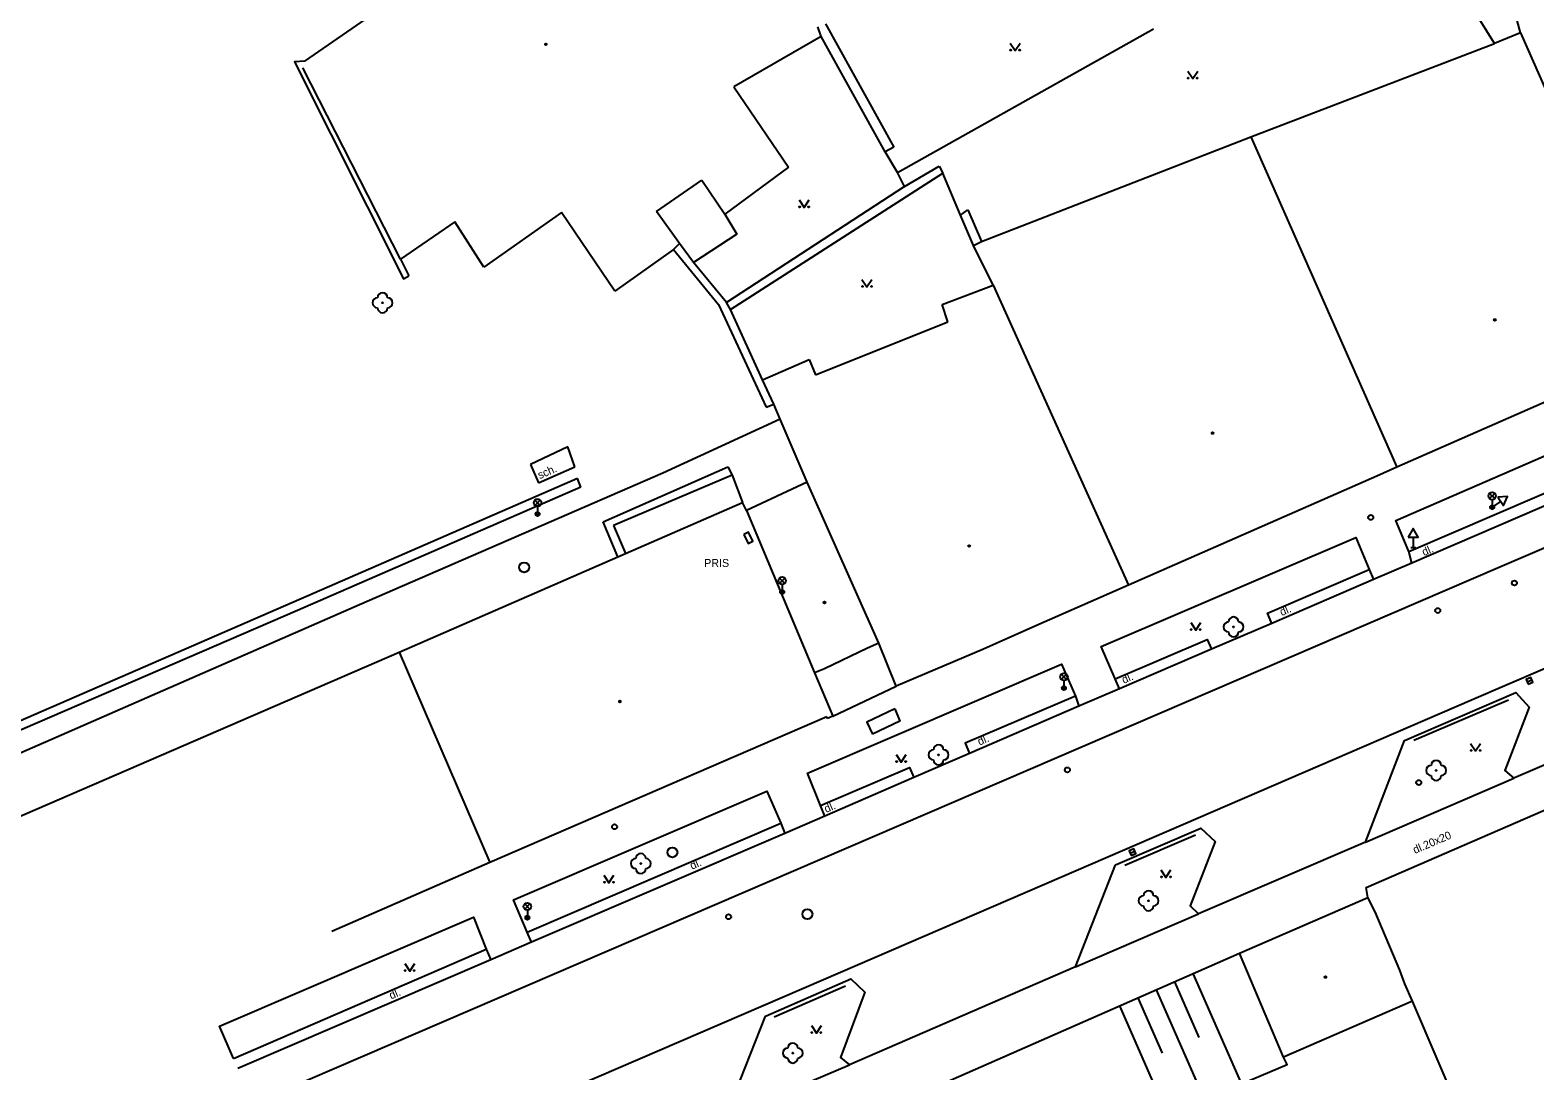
# Model space of a CAD drawing. Extents: x -599770 to -598493, y -1162076 to -1159209.
# Drawn here: x -599554.2 to -599478.9, y -1161229.9 to -1161177.8 of the extents above; entities that cross this region are included whole.
import ezdxf

# ---------------------------------------------------------------- set-up
doc = ezdxf.new("R2010")
doc.units = 0
doc.layers.add('Podklad', color=7, linetype='Continuous')

msp = doc.modelspace()

# ---------------------------------------------------------------- linework, layer by layer
at = {"layer": 'Podklad'}
for p, q in [((-599528.942, -1161201.61), (-599528.677, -1161201.345)), ((-599528.942, -1161201.345), (-599528.677, -1161201.61)), ((-599481.212, -1161201.27), (-599480.947, -1161201.005)), ((-599481.212, -1161201.005), (-599480.947, -1161201.27)), ((-599481.08, -1161201.325), (-599481.08, -1161201.7)), ((-599480.662, -1161201.41), (-599481.08, -1161201.7)), ((-599528.81, -1161201.665), (-599528.81, -1161202.04)), ((-599481.151, -1161201.597), (-599481.009, -1161201.803)), ((-599485.155, -1161203.71), (-599484.905, -1161203.71)), ((-599485.03, -1161203.201), (-599485.03, -1161203.71)), ((-599516.712, -1161205.51), (-599516.447, -1161205.245)), ((-599516.712, -1161205.245), (-599516.447, -1161205.51)), ((-599516.58, -1161205.565), (-599516.58, -1161205.94)), ((-599502.622, -1161210.32), (-599502.357, -1161210.055)), ((-599502.622, -1161210.055), (-599502.357, -1161210.32)), ((-599502.49, -1161210.375), (-599502.49, -1161210.75)), ((-599479.325, -1161210.438), (-599479.095, -1161210.342)), ((-599499.175, -1161219.008), (-599498.945, -1161218.912)), ((-599529.453, -1161221.81), (-599529.188, -1161221.545)), ((-599529.453, -1161221.545), (-599529.188, -1161221.81)), ((-599529.32, -1161221.865), (-599529.32, -1161222.24))]:
    msp.add_line(p, q, dxfattribs=at)
for points in [[(-599480.96, -1161178.49), (-599485.23, -1161171.61)], [(-599540.44, -1161179.38), (-599531.78, -1161173.38)], [(-599479.66, -1161177.97), (-599479.83, -1161177.34)], [(-599514.63, -1161178.15), (-599519, -1161180.67)], [(-599517.213, -1161220.408), (-599480.808, -1161204.724), (-599417.53, -1161177.569)], [(-599514.63, -1161178.15), (-599514.8, -1161177.67)], [(-599511.43, -1161183.91), (-599514.63, -1161178.15)], [(-599514.42, -1161177.51), (-599510.99, -1161183.69)], [(-599510.82, -1161184.95), (-599498.02, -1161177.77)], [(-599479.66, -1161177.97), (-599480.96, -1161178.49)], [(-599479.66, -1161177.97), (-599472.63, -1161193.89)], [(-599505.18, -1161178.475), (-599504.93, -1161178.85), (-599504.68, -1161178.475)], [(-599493.15, -1161183.17), (-599480.96, -1161178.49)], [(-599540.44, -1161179.38), (-599540.96, -1161179.41), (-599535.51, -1161190.28), (-599535.24, -1161190.13)], [(-599535.67, -1161189.28), (-599540.54, -1161179.71)], [(-599496.3, -1161179.875), (-599496.05, -1161180.25), (-599495.8, -1161179.875)], [(-599519, -1161180.67), (-599516.26, -1161184.69)], [(-599416, -1161182.85), (-599438.05, -1161192.36), (-599467.84, -1161205.21), (-599482.11, -1161211.36), (-599501.88, -1161219.89), (-599514.52, -1161225.34), (-599535.02, -1161234.19), (-599553.39, -1161242.12)], [(-599506.62, -1161188.41), (-599493.15, -1161183.17)], [(-599493.15, -1161183.17), (-599485.84, -1161199.7)], [(-599510.99, -1161183.69), (-599511.43, -1161183.91)], [(-599510.82, -1161184.95), (-599511.43, -1161183.91)], [(-599516.26, -1161184.69), (-599519.45, -1161187.03)], [(-599510.47, -1161185.65), (-599510.82, -1161184.95)], [(-599510.47, -1161185.65), (-599508.73, -1161184.63)], [(-599508.73, -1161184.63), (-599508.54, -1161184.99)], [(-599522.87, -1161186.9), (-599520.59, -1161185.33)], [(-599520.59, -1161185.33), (-599519.45, -1161187.03)], [(-599510.47, -1161185.65), (-599519.36, -1161191.45)], [(-599519.16, -1161191.8), (-599508.54, -1161184.99)], [(-599507.66, -1161187.09), (-599508.54, -1161184.99)], [(-599515.73, -1161186.325), (-599515.48, -1161186.7), (-599515.23, -1161186.325)], [(-599527.61, -1161186.95), (-599531.49, -1161189.69)], [(-599524.95, -1161190.89), (-599527.61, -1161186.95)], [(-599521.71, -1161188.5), (-599522.87, -1161186.9)], [(-599519.45, -1161187.03), (-599518.84, -1161188.03)], [(-599507.66, -1161187.09), (-599507.29, -1161186.82)], [(-599507.02, -1161188.6), (-599507.66, -1161187.09)], [(-599507.29, -1161186.82), (-599506.62, -1161188.41)], [(-599532.94, -1161187.42), (-599535.67, -1161189.28)], [(-599531.49, -1161189.69), (-599532.94, -1161187.42)], [(-599521.71, -1161188.5), (-599522.01, -1161188.8)], [(-599521.01, -1161189.45), (-599521.71, -1161188.5)], [(-599518.84, -1161188.03), (-599521.01, -1161189.45)], [(-599507.02, -1161188.6), (-599506.62, -1161188.41)], [(-599506.03, -1161190.59), (-599507.02, -1161188.6)], [(-599535.67, -1161189.28), (-599535.24, -1161190.13)], [(-599522.01, -1161188.8), (-599524.95, -1161190.89)], [(-599522.01, -1161188.8), (-599519.76, -1161191.55)], [(-599519.36, -1161191.45), (-599521.01, -1161189.45)], [(-599512.59, -1161190.305), (-599512.34, -1161190.68), (-599512.09, -1161190.305)], [(-599508.58, -1161191.56), (-599506.03, -1161190.59)], [(-599506.03, -1161190.59), (-599499.27, -1161205.6)], [(-599519.76, -1161191.55), (-599517.38, -1161196.69)], [(-599519.16, -1161191.8), (-599519.36, -1161191.45)], [(-599508.3, -1161192.42), (-599508.58, -1161191.56)], [(-599517.57, -1161195.33), (-599519.16, -1161191.8)], [(-599514.91, -1161195.07), (-599508.3, -1161192.42)], [(-599472.63, -1161193.89), (-599485.84, -1161199.7)], [(-599517.57, -1161195.33), (-599515.23, -1161194.31)], [(-599515.23, -1161194.31), (-599514.91, -1161195.07)], [(-599517, -1161196.55), (-599517.57, -1161195.33)], [(-599517.38, -1161196.69), (-599517, -1161196.55)], [(-599515.33, -1161200.45), (-599516.68, -1161197.29), (-599517, -1161196.55)], [(-599485.24, -1161203.92), (-599485.9, -1161202.36), (-599473.19, -1161196.85), (-599472.56, -1161198.46)], [(-599516.68, -1161197.29), (-599522.55, -1161199.99), (-599537.72, -1161206.58), (-599556.74, -1161214.9), (-599563.64, -1161217.84), (-599569.04, -1161219.41)], [(-599485.24, -1161203.92), (-599472.56, -1161198.46)], [(-599527.29, -1161198.67), (-599529.16, -1161199.56)], [(-599526.95, -1161199.68), (-599527.29, -1161198.67)], [(-599472.33, -1161198.99), (-599485.1, -1161204.5)], [(-599529.16, -1161199.56), (-599528.77, -1161200.48)], [(-599528.77, -1161200.48), (-599526.95, -1161199.68)], [(-599525.53, -1161202.43), (-599519.29, -1161199.68)], [(-599519.29, -1161199.68), (-599519.08, -1161200.09)], [(-599485.84, -1161199.7), (-599486.84, -1161200.14)], [(-599526.81, -1161200.26), (-599541.01, -1161206.45), (-599559.39, -1161214.44)], [(-599526.64, -1161200.7), (-599540.81, -1161206.86), (-599559.35, -1161214.88)], [(-599526.64, -1161200.7), (-599526.81, -1161200.26)], [(-599519.08, -1161200.09), (-599525.02, -1161202.61)], [(-599519.08, -1161200.09), (-599518.57, -1161201.46)], [(-599515.33, -1161200.45), (-599518.36, -1161201.86)], [(-599511.75, -1161208.51), (-599515.33, -1161200.45)], [(-599486.84, -1161200.14), (-599499.27, -1161205.6)], [(-599535.73, -1161208.95), (-599524.79, -1161204.18), (-599524.41, -1161204.01), (-599518.57, -1161201.46)], [(-599518.36, -1161201.86), (-599518.57, -1161201.46)], [(-599518.36, -1161201.86), (-599514.96, -1161209.99)], [(-599524.79, -1161204.18), (-599525.53, -1161202.43)], [(-599525.02, -1161202.61), (-599524.41, -1161204.01)], [(-599499.93, -1161210.28), (-599500.63, -1161208.67), (-599487.89, -1161203.22), (-599487.23, -1161204.82)], [(-599485.1, -1161204.5), (-599487.01, -1161205.32)], [(-599485.1, -1161204.5), (-599485.24, -1161203.92)], [(-599492.09, -1161207.51), (-599492.31, -1161207), (-599487.23, -1161204.82)], [(-599487.23, -1161204.82), (-599487.01, -1161205.32)], [(-599499.27, -1161205.6), (-599503.48, -1161207.45)], [(-599487.01, -1161205.32), (-599492.09, -1161207.51)], [(-599503.48, -1161207.45), (-599505.25, -1161208.24)], [(-599496.15, -1161207.475), (-599495.9, -1161207.85), (-599495.65, -1161207.475)], [(-599492.09, -1161207.51), (-599495.12, -1161208.81)], [(-599505.25, -1161208.24), (-599506.52, -1161208.8)], [(-599555.56, -1161217.54), (-599535.73, -1161208.95)], [(-599535.73, -1161208.95), (-599531.2, -1161219.47)], [(-599512.31, -1161208.75), (-599514.47, -1161209.79)], [(-599511.75, -1161208.51), (-599512.31, -1161208.75)], [(-599510.88, -1161210.66), (-599511.75, -1161208.51)], [(-599506.52, -1161208.8), (-599510.88, -1161210.66)], [(-599499.93, -1161210.28), (-599495.33, -1161208.31), (-599495.12, -1161208.81)], [(-599495.12, -1161208.81), (-599499.71, -1161210.78)], [(-599514.67, -1161216.62), (-599515.31, -1161215), (-599502.62, -1161209.56), (-599501.92, -1161211.16)], [(-599514.47, -1161209.79), (-599514.96, -1161209.99)], [(-599514.96, -1161209.99), (-599514.04, -1161212.15)], [(-599499.71, -1161210.78), (-599499.93, -1161210.28)], [(-599514.04, -1161212.15), (-599510.88, -1161210.66)], [(-599501.92, -1161211.16), (-599507.43, -1161213.51), (-599507.21, -1161214.02)], [(-599501.92, -1161211.16), (-599501.75, -1161211.66)], [(-599499.71, -1161210.78), (-599501.75, -1161211.66)], [(-599487.41, -1161218.46), (-599485.47, -1161213.37), (-599479.89, -1161210.97), (-599479.23, -1161211.7), (-599480.44, -1161214.87), (-599480, -1161215.26)], [(-599510.95, -1161211.79), (-599512.35, -1161212.45), (-599512.07, -1161213.05)], [(-599510.95, -1161211.79), (-599510.69, -1161212.4), (-599512.07, -1161213.05)], [(-599501.75, -1161211.66), (-599507.21, -1161214.02)], [(-599484.99, -1161213.35), (-599480.26, -1161211.34)], [(-599471.72, -1161211.71), (-599480, -1161215.26)], [(-599514.35, -1161212.18), (-599531.2, -1161219.47)], [(-599514.31, -1161212.27), (-599514.35, -1161212.18)], [(-599514.04, -1161212.15), (-599514.31, -1161212.27)], [(-599482.16, -1161213.515), (-599481.91, -1161213.89), (-599481.66, -1161213.515)], [(-599510.88, -1161214.075), (-599510.63, -1161214.45), (-599510.38, -1161214.075)], [(-599507.21, -1161214.02), (-599510, -1161215.23)], [(-599514.67, -1161216.62), (-599510.22, -1161214.72), (-599510, -1161215.23)], [(-599487.38, -1161220.72), (-599473.25, -1161214.59)], [(-599510, -1161215.23), (-599514.44, -1161217.15)], [(-599487.41, -1161218.46), (-599480, -1161215.26)], [(-599529.33, -1161222.96), (-599530.02, -1161221.35), (-599517.35, -1161215.91), (-599516.64, -1161217.51)], [(-599514.44, -1161217.15), (-599516.44, -1161218.02)], [(-599514.44, -1161217.15), (-599514.67, -1161216.62)], [(-599529.33, -1161222.96), (-599516.64, -1161217.51)], [(-599516.44, -1161218.02), (-599529.11, -1161223.46)], [(-599516.64, -1161217.51), (-599516.44, -1161218.02)], [(-599499.92, -1161219.6), (-599495.65, -1161217.75), (-599494.93, -1161218.43), (-599496.18, -1161221.64), (-599495.76, -1161222.05)], [(-599499.44, -1161219.61), (-599495.91, -1161218.09)], [(-599487.41, -1161218.46), (-599495.76, -1161222.05)], [(-599531.2, -1161219.47), (-599539.1, -1161222.93)], [(-599525.49, -1161220.115), (-599525.24, -1161220.49), (-599524.99, -1161220.115)], [(-599501.92, -1161224.69), (-599499.92, -1161219.6)], [(-599497.64, -1161219.845), (-599497.39, -1161220.22), (-599497.14, -1161219.845)], [(-599572.517, -1161244.329), (-599545.675, -1161232.671), (-599517.213, -1161220.408)], [(-599487.29, -1161221.23), (-599487.38, -1161220.72)], [(-599493.72, -1161224.01), (-599487.29, -1161221.23)], [(-599486.93, -1161221.95), (-599487.29, -1161221.23)], [(-599544.01, -1161229.28), (-599544.71, -1161227.67), (-599532.02, -1161222.21), (-599531.38, -1161223.81)], [(-599501.92, -1161224.69), (-599495.76, -1161222.05)], [(-599485.69, -1161224.87), (-599486.93, -1161221.95)], [(-599529.11, -1161223.46), (-599529.33, -1161222.96)], [(-599544.01, -1161229.28), (-599531.38, -1161223.81)], [(-599531.38, -1161223.81), (-599531.15, -1161224.34)], [(-599529.11, -1161223.46), (-599531.15, -1161224.34)], [(-599527.41, -1161238.76), (-599512.15, -1161232.12), (-599493.72, -1161224.01)], [(-599491.51, -1161229.21), (-599493.72, -1161224.01)], [(-599531.15, -1161224.34), (-599543.79, -1161229.78)], [(-599535.45, -1161224.535), (-599535.2, -1161224.91), (-599534.95, -1161224.535)], [(-599501.92, -1161224.69), (-599513.22, -1161229.6)], [(-599519.42, -1161232.24), (-599517.42, -1161227.16), (-599513.14, -1161225.29), (-599512.44, -1161225.97), (-599513.67, -1161229.23), (-599513.22, -1161229.6)], [(-599496.97, -1161225.44), (-599495.74, -1161228.23)], [(-599496.05, -1161225.03), (-599493.62, -1161230.57)], [(-599485.44, -1161225.54), (-599485.69, -1161224.87)], [(-599485.06, -1161226.41), (-599485.44, -1161225.54)], [(-599516.98, -1161227.2), (-599513.41, -1161225.65)], [(-599498.8, -1161226.24), (-599497.58, -1161229.02)], [(-599497.88, -1161225.84), (-599495.47, -1161231.35)], [(-599499.72, -1161226.65), (-599497.31, -1161232.13)], [(-599485.06, -1161226.41), (-599491.51, -1161229.21)], [(-599481.37, -1161235.07), (-599485.06, -1161226.41)], [(-599515.12, -1161227.635), (-599514.87, -1161228.01), (-599514.62, -1161227.635)], [(-599525.68, -1161248.07), (-599515, -1161239.61), (-599491.33, -1161229.59), (-599491.51, -1161229.21)], [(-599519.42, -1161232.24), (-599513.22, -1161229.6)]]:
    msp.add_lwpolyline(points, dxfattribs=at)
for points in [[(-599480.804, -1161201.204), (-599480.519, -1161201.615), (-599480.306, -1161201.163)], [(-599518.49, -1161203.058), (-599518.276, -1161203.509), (-599518.05, -1161203.402), (-599518.264, -1161202.951)], [(-599485.28, -1161203.201), (-599484.78, -1161203.201), (-599485.03, -1161202.768)], [(-599479.278, -1161210.553), (-599479.047, -1161210.458), (-599479.142, -1161210.227), (-599479.373, -1161210.322)], [(-599499.127, -1161219.124), (-599498.896, -1161219.027), (-599498.993, -1161218.796), (-599499.224, -1161218.893)]]:
    msp.add_lwpolyline(points, close=True, dxfattribs=at)
for centre, radius in [((-599528.39, -1161178.54), 0.045), ((-599528.39, -1161178.54), 0.0199), ((-599505.155, -1161178.825), 0.025), ((-599504.705, -1161178.825), 0.025), ((-599496.275, -1161180.225), 0.025), ((-599495.825, -1161180.225), 0.025), ((-599515.705, -1161186.675), 0.025), ((-599515.255, -1161186.675), 0.025), ((-599512.565, -1161190.655), 0.025), ((-599512.115, -1161190.655), 0.025), ((-599536.56, -1161191.47), 0.025), ((-599480.95, -1161192.33), 0.045), ((-599480.95, -1161192.33), 0.0199), ((-599495.06, -1161197.99), 0.045), ((-599495.06, -1161197.99), 0.0199), ((-599528.81, -1161201.477), 0.188), ((-599481.08, -1161201.137), 0.188), ((-599528.81, -1161202.04), 0.1), ((-599528.81, -1161202.04), 0.0723), ((-599528.81, -1161202.04), 0.0438), ((-599487.15, -1161202.21), 0.125), ((-599481.08, -1161201.7), 0.1), ((-599481.08, -1161201.7), 0.0723), ((-599481.08, -1161201.7), 0.0438), ((-599507.23, -1161203.64), 0.045), ((-599507.23, -1161203.64), 0.0199), ((-599529.48, -1161204.71), 0.25), ((-599516.58, -1161205.378), 0.188), ((-599516.58, -1161205.94), 0.1), ((-599516.58, -1161205.94), 0.0723), ((-599516.58, -1161205.94), 0.0438), ((-599479.97, -1161205.49), 0.125), ((-599514.46, -1161206.47), 0.045), ((-599514.46, -1161206.47), 0.0199), ((-599483.8, -1161206.87), 0.125), ((-599496.125, -1161207.825), 0.025), ((-599495.675, -1161207.825), 0.025), ((-599494.01, -1161207.69), 0.025), ((-599502.49, -1161210.188), 0.188), ((-599502.49, -1161210.75), 0.1), ((-599502.49, -1161210.75), 0.0723), ((-599502.49, -1161210.75), 0.0438), ((-599524.69, -1161211.42), 0.045), ((-599524.69, -1161211.42), 0.0199), ((-599508.76, -1161214.09), 0.025), ((-599482.135, -1161213.865), 0.025), ((-599481.685, -1161213.865), 0.025), ((-599510.855, -1161214.425), 0.025), ((-599510.405, -1161214.425), 0.025), ((-599502.32, -1161214.84), 0.125), ((-599483.88, -1161214.87), 0.025), ((-599484.75, -1161215.48), 0.125), ((-599524.96, -1161217.69), 0.125), ((-599522.07, -1161218.97), 0.25), ((-599523.65, -1161219.53), 0.025), ((-599497.615, -1161220.195), 0.025), ((-599497.165, -1161220.195), 0.025), ((-599525.465, -1161220.465), 0.025), ((-599525.015, -1161220.465), 0.025), ((-599529.32, -1161221.677), 0.188), ((-599515.32, -1161222.06), 0.25), ((-599498.26, -1161221.39), 0.025), ((-599529.32, -1161222.24), 0.1), ((-599529.32, -1161222.24), 0.0723), ((-599529.32, -1161222.24), 0.0438), ((-599519.26, -1161222.19), 0.125), ((-599535.425, -1161224.885), 0.025), ((-599534.975, -1161224.885), 0.025), ((-599489.42, -1161225.21), 0.045), ((-599489.42, -1161225.21), 0.0199), ((-599515.095, -1161227.985), 0.025), ((-599514.645, -1161227.985), 0.025), ((-599516.05, -1161229.01), 0.025)]:
    msp.add_circle(centre, radius, dxfattribs=at)
for centre, start, end in [((-599536.56, -1161191.22), 0, 180), ((-599536.81, -1161191.47), 90, 270), ((-599536.56, -1161191.72), 180, 0), ((-599536.31, -1161191.47), 270, 90), ((-599494.26, -1161207.69), 90, 270), ((-599494.01, -1161207.44), 0, 180), ((-599493.76, -1161207.69), 270, 90), ((-599494.01, -1161207.94), 180, 0), ((-599509.01, -1161214.09), 90, 270), ((-599508.76, -1161213.84), 0, 180), ((-599508.51, -1161214.09), 270, 90), ((-599508.76, -1161214.34), 180, 0), ((-599484.13, -1161214.87), 90, 270), ((-599483.88, -1161214.62), 0, 180), ((-599483.63, -1161214.87), 270, 90), ((-599483.88, -1161215.12), 180, 0), ((-599523.9, -1161219.53), 90, 270), ((-599523.65, -1161219.28), 0, 180), ((-599523.4, -1161219.53), 270, 90), ((-599523.65, -1161219.78), 180, 0), ((-599498.26, -1161221.14), 0, 180), ((-599498.51, -1161221.39), 90, 270), ((-599498.26, -1161221.64), 180, 0), ((-599498.01, -1161221.39), 270, 90), ((-599516.05, -1161228.76), 0, 180), ((-599516.3, -1161229.01), 90, 270), ((-599516.05, -1161229.26), 180, 0), ((-599515.8, -1161229.01), 270, 90)]:
    msp.add_arc(centre, 0.25, start, end, dxfattribs=at)

# ---------------------------------------------------------------- texts
for s, rotation, p in [('sch.', 23.58165, (-599528.7, -1161200.3)), ('dl.', 23.25, (-599484.49, -1161204.15)), ('dl.', 23.25, (-599491.6, -1161207.15)), ('dl.', 23.25, (-599499.5, -1161210.54)), ('dl.', 23.25, (-599506.71, -1161213.63)), ('dl.', 23.25, (-599514.38, -1161217)), ('dl.20x20', 23.14013, (-599484.94, -1161219.05)), ('dl.', 23.25, (-599521.09, -1161219.84)), ('dl.', 23.25, (-599536.13, -1161226.33))]:
    msp.add_text(s, height=0.4, rotation=rotation, dxfattribs=at).set_placement(p)
msp.add_text('PRIS', height=0.4, dxfattribs=at).set_placement((-599520.48, -1161204.69))

doc.saveas('drawing.dxf')
